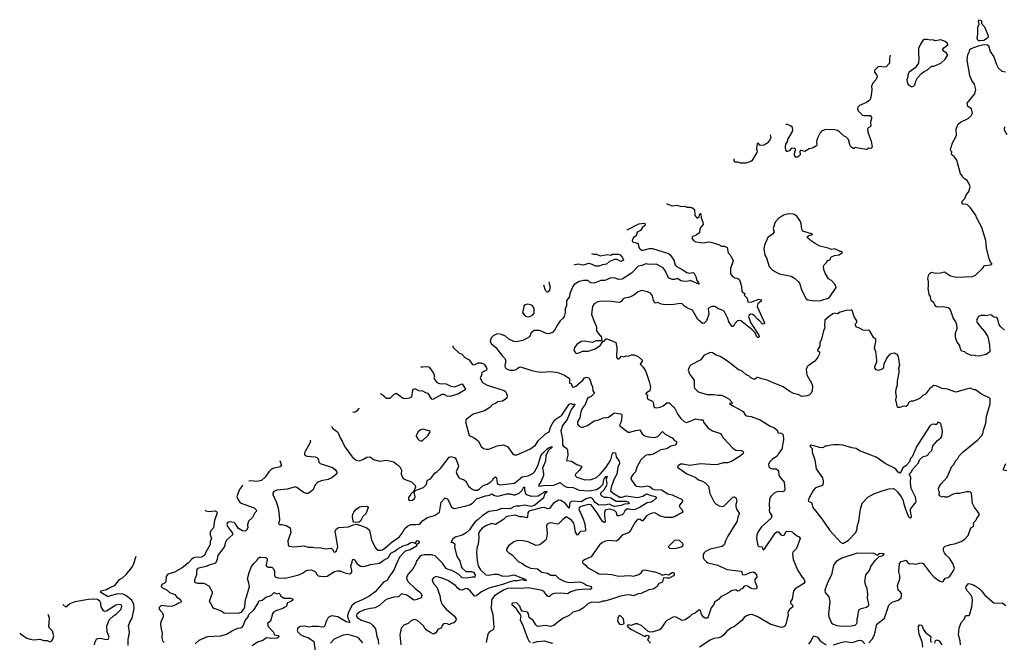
# Model space of a CAD drawing. Extents: x 2087054 to 2277909, y 548907 to 753496.
# Tile 342 of 444: x 2169829 to 2182814, y 718338 to 726547. Entities that reach past the tile are written whole.
import ezdxf

# ---------------------------------------------------------------- set-up
doc = ezdxf.new("R2010")
doc.units = 0

msp = doc.modelspace()

# ---------------------------------------------------------------- linework, layer by layer
at = {"layer": '0CON20XD'}
for points in [[(2182495, 726266), (2182479, 726269), (2182465, 726277), (2182455, 726300), (2182466, 726355), (2182466, 726446), (2182484, 726486), (2182474, 726526), (2182485, 726547), (2182507, 726537), (2182513, 726525), (2182512, 726495), (2182554, 726454), (2182596, 726345), (2182599, 726325), (2182594, 726305), (2182545, 726273), (2182495, 726266)], [(2181595, 725662), (2181615, 725670), (2181635, 725688), (2181649, 725735), (2181670, 725780), (2181723, 725837), (2181755, 725862), (2181799, 725885), (2181855, 725936), (2181885, 725936), (2181978, 725975), (2182035, 726027), (2182064, 726075), (2182064, 726085), (2182051, 726105), (2182008, 726138), (2182001, 726155), (2182015, 726174), (2182070, 726215), (2182070, 726225), (2182059, 726239), (2182035, 726260), (2181975, 726282), (2181905, 726269), (2181865, 726281), (2181835, 726277), (2181795, 726286), (2181755, 726287), (2181738, 726272), (2181707, 726223), (2181684, 726166), (2181682, 726105), (2181688, 726035), (2181681, 725975), (2181638, 725912), (2181560, 725855), (2181540, 725825), (2181540, 725795), (2181530, 725755), (2181537, 725705), (2181555, 725683), (2181595, 725662)], [(2182815, 722454), (2182769, 722495), (2182748, 722525), (2182728, 722598), (2182715, 722619), (2182675, 722626), (2182645, 722650), (2182626, 722656), (2182575, 722640), (2182555, 722647), (2182505, 722647), (2182475, 722632), (2182449, 722585), (2182455, 722552), (2182489, 722505), (2182554, 722434), (2182590, 722375), (2182599, 722349), (2182619, 722255), (2182622, 722168), (2182575, 722134), (2182482, 722112), (2182435, 722114), (2182405, 722123), (2182375, 722121), (2182312, 722152), (2182295, 722166), (2182250, 722175), (2182234, 722205), (2182226, 722246), (2182186, 722305), (2182171, 722355), (2182172, 722415), (2182191, 722475), (2182189, 722525), (2182175, 722562), (2182138, 722615), (2182105, 722720), (2182089, 722739), (2182074, 722746), (2182002, 722762), (2181937, 722757), (2181916, 722766), (2181896, 722786), (2181884, 722814), (2181851, 722845), (2181840, 722895), (2181822, 722925), (2181809, 723005), (2181816, 723035), (2181816, 723095), (2181804, 723135), (2181817, 723185), (2181840, 723210), (2181855, 723217), (2181905, 723203), (2181971, 723209), (2182025, 723222), (2182105, 723168), (2182184, 723154), (2182395, 723161), (2182435, 723180), (2182525, 723268), (2182554, 723306), (2182636, 723314), (2182652, 723325), (2182630, 723350), (2182614, 723396), (2182581, 723535), (2182572, 723635), (2182519, 723805), (2182455, 723922), (2182434, 723974), (2182367, 724067), (2182325, 724108), (2182266, 724116), (2182256, 724126), (2182260, 724155), (2182295, 724188), (2182311, 724235), (2182345, 724282), (2182364, 724345), (2182356, 724375), (2182326, 724425), (2182277, 724456), (2182264, 724485), (2182238, 724515), (2182187, 724695), (2182153, 724743), (2182122, 724765), (2182118, 724775), (2182120, 724805), (2182108, 724818), (2182104, 724835), (2182129, 724925), (2182166, 724984), (2182182, 725025), (2182177, 725105), (2182200, 725165), (2182236, 725194), (2182335, 725246), (2182375, 725280), (2182393, 725315), (2182383, 725373), (2182331, 725401), (2182322, 725445), (2182425, 725570), (2182439, 725625), (2182419, 725695), (2182386, 725745), (2182360, 725811), (2182326, 726015), (2182333, 726087), (2182351, 726119), (2182361, 726155), (2182375, 726168), (2182475, 726204), (2182525, 726216), (2182585, 726218), (2182606, 726205), (2182628, 726128), (2182676, 726055), (2182709, 725955), (2182733, 725913), (2182779, 725869), (2182828, 725858)], [(2181307, 726080), (2181298, 726045), (2181300, 725975), (2181295, 725968), (2181254, 725926), (2181225, 725919), (2181175, 725931), (2181150, 725925), (2181102, 725878), (2181103, 725855), (2181132, 725815), (2181136, 725794), (2181121, 725755), (2181083, 725715), (2181063, 725675), (2181067, 725617), (2181054, 725526), (2181043, 725495), (2181028, 725475), (2180996, 725454), (2180902, 725415), (2180883, 725395), (2180878, 725375), (2180888, 725345), (2180945, 725290), (2180965, 725283), (2181043, 725283), (2181062, 725262), (2181064, 725245), (2181051, 725195), (2181052, 725145), (2181045, 725134), (2181018, 725122), (2181011, 725105), (2181016, 725064), (2181060, 724945), (2181073, 724865), (2181055, 724847), (2181025, 724852), (2181011, 724839), (2180995, 724836), (2180865, 724859), (2180845, 724860), (2180835, 724850), (2180825, 724850), (2180805, 724862), (2180781, 724885), (2180758, 724968), (2180725, 725004), (2180703, 725013), (2180640, 725070), (2180614, 725084), (2180555, 725097), (2180505, 725093), (2180455, 725098), (2180405, 725079), (2180384, 725056), (2180344, 724975), (2180339, 724935), (2180343, 724895), (2180337, 724883), (2180285, 724854), (2180242, 724845), (2180185, 724808), (2180145, 724823), (2180125, 724822), (2180118, 724815), (2180120, 724765), (2180090, 724735), (2180065, 724732), (2180055, 724740), (2180046, 724766), (2180051, 724805), (2180062, 724825), (2180059, 724839), (2180045, 724850), (2180008, 724852), (2179975, 724819), (2179955, 724809), (2179945, 724811), (2179934, 724825), (2179928, 724865), (2179931, 724905), (2179954, 724935), (2179961, 724965), (2180018, 725065), (2180026, 725096), (2180020, 725125), (2179995, 725148), (2179955, 725164), (2179932, 725166)], [(2182817, 725133), (2182812, 725095), (2182848, 725035)], [(2179725, 725028), (2179734, 724995), (2179719, 724955), (2179685, 724919), (2179645, 724892), (2179595, 724890), (2179572, 724915), (2179556, 724916)], [(2179554, 724915), (2179546, 724845), (2179554, 724815), (2179552, 724795), (2179486, 724685), (2179472, 724675), (2179404, 724654), (2179335, 724653), (2179305, 724670), (2179265, 724670), (2179251, 724685), (2179250, 724712)], [(2178362, 724122), (2178365, 724120), (2178432, 724092), (2178495, 724103), (2178555, 724083), (2178594, 724086), (2178625, 724073), (2178675, 724076), (2178695, 724070), (2178727, 724045), (2178734, 723965), (2178765, 723928), (2178788, 723945), (2178795, 723980), (2178805, 723990), (2178810, 723985), (2178817, 723935), (2178839, 723879), (2178842, 723848), (2178797, 723795), (2178795, 723738), (2178748, 723705), (2178698, 723685), (2178693, 723667), (2178713, 723635), (2178745, 723619), (2178836, 723606), (2178915, 723616), (2178945, 723613), (2179045, 723584), (2179085, 723562), (2179125, 723560), (2179157, 723545), (2179172, 723472), (2179206, 723435), (2179238, 723368), (2179203, 723265), (2179202, 723195), (2179235, 723158), (2179260, 723145), (2179295, 723139), (2179320, 723115), (2179350, 723035), (2179353, 722963), (2179390, 722935), (2179383, 722913), (2179422, 722875), (2179432, 722822), (2179485, 722826), (2179575, 722861), (2179612, 722852), (2179609, 722835), (2179565, 722800), (2179556, 722765), (2179649, 722551), (2179643, 722537), (2179625, 722534), (2179590, 722570), (2179557, 722597), (2179515, 722648), (2179495, 722661), (2179465, 722662), (2179448, 722652), (2179440, 722635), (2179468, 722555), (2179578, 722388), (2179581, 722365), (2179575, 722357), (2179565, 722356), (2179548, 722365), (2179528, 722418), (2179489, 722459), (2179335, 722582), (2179294, 722576), (2179263, 722545), (2179245, 722510), (2179235, 722500), (2179225, 722500), (2179180, 722565), (2179168, 722608), (2179125, 722696), (2179105, 722713), (2179045, 722736), (2178995, 722764), (2178952, 722765), (2178921, 722749), (2178910, 722735), (2178918, 722662), (2178885, 722578), (2178856, 722544), (2178835, 722543), (2178774, 722594), (2178700, 722715), (2178635, 722743), (2178595, 722770), (2178565, 722800), (2178545, 722804), (2178425, 722786), (2178313, 722793), (2178275, 722801), (2178245, 722817), (2178215, 722808), (2178205, 722812), (2178189, 722845), (2178176, 722905), (2178149, 722939), (2178110, 722960), (2178035, 722974), (2177985, 722957), (2177926, 722914), (2177875, 722886), (2177803, 722877), (2177788, 722865), (2177761, 722829), (2177735, 722816), (2177635, 722833), (2177497, 722837), (2177455, 722826), (2177405, 722800), (2177384, 722765), (2177370, 722665), (2177398, 722589), (2177436, 722495), (2177436, 722446), (2177485, 722380), (2177498, 722378), (2177508, 722312), (2177425, 722312), (2177385, 722292), (2177275, 722309), (2177235, 722303), (2177177, 722263), (2177144, 722225), (2177138, 722185), (2177165, 722148), (2177175, 722144), (2177195, 722150), (2177252, 722178), (2177325, 722177), (2177420, 722205), (2177487, 722255), (2177517, 722303), (2177535, 722308), (2177565, 722340), (2177575, 722340), (2177690, 722290), (2177704, 722224), (2177699, 722095), (2177714, 722075), (2177725, 722073), (2177739, 722081), (2177765, 722112), (2177795, 722101), (2177825, 722114), (2177855, 722112), (2177895, 722126), (2177933, 722127), (2177986, 722106), (2178036, 722056), (2178038, 722045), (2178013, 722003), (2178052, 721965), (2178085, 721910), (2178130, 721775), (2178146, 721705), (2178138, 721655), (2178093, 721625), (2178088, 721615), (2178107, 721595), (2178104, 721565), (2178114, 721545), (2178165, 721522), (2178182, 721505), (2178192, 721442), (2178205, 721432), (2178225, 721430), (2178275, 721439), (2178313, 721455), (2178365, 721494), (2178395, 721496), (2178434, 721455), (2178458, 721438), (2178509, 721339), (2178548, 721288), (2178595, 721244), (2178625, 721236), (2178745, 721282), (2178805, 721269), (2178835, 721270), (2178842, 721265), (2178845, 721242), (2178910, 721160), (2178965, 721124), (2179071, 721091), (2179088, 721065), (2179104, 721035), (2179235, 720896), (2179273, 720873), (2179345, 720866), (2179368, 720855), (2179373, 720843), (2179369, 720825), (2179335, 720795), (2179215, 720722), (2179165, 720706), (2179105, 720704), (2179035, 720680), (2178995, 720678), (2178805, 720691), (2178665, 720669), (2178575, 720687), (2178545, 720687), (2178515, 720668), (2178502, 720655), (2178502, 720645), (2178625, 720557), (2178735, 720517), (2178780, 720480), (2178835, 720464), (2178865, 720445), (2178912, 720395), (2178931, 720301), (2178986, 720185), (2179015, 720159), (2179055, 720139), (2179095, 720130), (2179116, 720134), (2179235, 720253), (2179255, 720256), (2179279, 720239), (2179288, 720205), (2179274, 720155), (2179275, 720130), (2179284, 720094), (2179322, 720035), (2179303, 720007), (2179288, 719925), (2179250, 719875), (2179169, 719735), (2179139, 719675), (2179123, 719625), (2179095, 719600), (2178935, 719566), (2178874, 719536), (2178854, 719516), (2178842, 719495), (2178843, 719455), (2178850, 719435), (2178885, 719397), (2178905, 719384), (2179036, 719356), (2179156, 719296), (2179345, 719276), (2179354, 719264), (2179357, 719237), (2179367, 719227), (2179405, 719230), (2179463, 719257), (2179505, 719268), (2179525, 719252), (2179546, 719225), (2179551, 719195), (2179522, 719165), (2179520, 719155), (2179549, 719075), (2179546, 719044), (2179514, 719036), (2179475, 719049), (2179425, 719079), (2179395, 719083), (2179380, 719075), (2179362, 719045), (2179335, 719033), (2179315, 719017), (2179295, 719013), (2179275, 719028), (2179215, 719017), (2179165, 718980), (2179075, 718939), (2179045, 718900), (2178992, 718868), (2178984, 718836), (2178948, 718792), (2178907, 718673), (2178895, 718657), (2178870, 718655), (2178848, 718668), (2178820, 718710), (2178805, 718752), (2178795, 718763), (2178787, 718763), (2178740, 718725), (2178694, 718706), (2178662, 718675), (2178605, 718633), (2178565, 718623), (2178488, 718668), (2178455, 718674), (2178365, 718626), (2178345, 718606)], [(2180305, 722839), (2180395, 722844), (2180505, 722878), (2180597, 723015), (2180593, 723035), (2180575, 723062), (2180535, 723107), (2180495, 723132), (2180453, 723203), (2180434, 723255), (2180431, 723295), (2180436, 723315), (2180478, 723355), (2180480, 723375), (2180487, 723377), (2180495, 723370), (2180520, 723385), (2180520, 723405), (2180535, 723420), (2180575, 723438), (2180632, 723448), (2180680, 723475), (2180665, 723490), (2180645, 723490), (2180638, 723498), (2180575, 723527), (2180535, 723518), (2180490, 723535), (2180382, 723562), (2180318, 723595), (2180265, 723632), (2180224, 723665), (2180216, 723685), (2180237, 723703), (2180286, 723714), (2180285, 723720), (2180158, 723759), (2180144, 723785), (2180136, 723856), (2180126, 723885), (2180077, 723955), (2180060, 723970), (2180035, 723982), (2179965, 723986), (2179901, 723969), (2179836, 723924), (2179793, 723875), (2179766, 723795), (2179777, 723745), (2179755, 723720), (2179694, 723675), (2179649, 723575), (2179641, 723525), (2179654, 723444), (2179678, 723405), (2179714, 723294), (2179755, 723244), (2179844, 723194), (2180005, 723163), (2180049, 723139), (2180094, 723095), (2180111, 723071), (2180144, 722974), (2180200, 722865), (2180224, 722854), (2180305, 722839)], [(2177835, 723772), (2177839, 723775), (2177993, 723855), (2178065, 723863), (2178077, 723855), (2178074, 723835), (2178039, 723801), (2178017, 723765), (2177974, 723746), (2177960, 723695), (2177924, 723675), (2177904, 723634), (2177909, 723619), (2177975, 723600), (2177986, 723585), (2177992, 723545), (2178005, 723524), (2178025, 723509), (2178052, 723508), (2178135, 723530), (2178175, 723530), (2178383, 723464), (2178406, 723445), (2178455, 723375), (2178471, 723315), (2178485, 723295), (2178565, 723255), (2178625, 723214), (2178655, 723204), (2178705, 723212), (2178725, 723206), (2178745, 723160), (2178755, 723115), (2178789, 723065), (2178785, 723058), (2178685, 723103), (2178665, 723104), (2178625, 723095), (2178575, 723097), (2178549, 723105), (2178505, 723134), (2178465, 723119), (2178435, 723123), (2178384, 723144), (2178345, 723233), (2178315, 723275), (2178222, 723322), (2178132, 723321), (2178085, 723328), (2178035, 723307), (2177985, 723299), (2177895, 723206), (2177775, 723124), (2177725, 723123), (2177675, 723141), (2177615, 723139), (2177545, 723109), (2177491, 723109), (2177405, 723073), (2177358, 723079), (2177325, 723106), (2177265, 723109), (2177205, 723096), (2177143, 723057), (2177123, 723027), (2177082, 722935), (2177078, 722895), (2177042, 722838), (2177042, 722775), (2177022, 722735), (2177024, 722684), (2177011, 722635), (2176995, 722610), (2176956, 722575), (2176920, 722525), (2176881, 722451), (2176855, 722421), (2176805, 722406), (2176775, 722409), (2176685, 722447), (2176615, 722450), (2176575, 722418), (2176552, 722365), (2176465, 722316), (2176375, 722300), (2176344, 722304), (2176278, 722335), (2176234, 722374), (2176182, 722395), (2176135, 722404), (2176115, 722402), (2176073, 722377), (2176052, 722355), (2176037, 722325), (2176034, 722305), (2176050, 722275), (2176110, 722225), (2176195, 722112), (2176222, 722085), (2176240, 722055), (2176226, 721985), (2176233, 721963), (2176249, 721945), (2176294, 721924), (2176345, 721924), (2176375, 721933), (2176405, 721960), (2176435, 721971), (2176583, 721923), (2176665, 721904), (2176715, 721901), (2176835, 721907), (2176925, 721894), (2177015, 721860), (2177068, 721825), (2177078, 721805), (2177080, 721755), (2177095, 721750), (2177107, 721737), (2177120, 721705), (2177135, 721700), (2177165, 721714), (2177255, 721796), (2177276, 721825), (2177305, 721833), (2177333, 721823), (2177351, 721795), (2177364, 721744), (2177382, 721705), (2177389, 721655), (2177409, 721621), (2177365, 721579), (2177335, 721567), (2177319, 721551), (2177286, 721475), (2177245, 721422), (2177227, 721375), (2177216, 721295), (2177186, 721245), (2177184, 721215), (2177206, 721186), (2177235, 721172), (2177255, 721172), (2177315, 721196), (2177405, 721257), (2177465, 721273), (2177525, 721297), (2177595, 721307), (2177645, 721346), (2177675, 721361), (2177751, 721351), (2177767, 721345), (2177771, 721325), (2177762, 721245), (2177745, 721208), (2177745, 721192), (2177855, 721106), (2177875, 721106), (2177955, 721131), (2178005, 721137), (2178040, 721085), (2178075, 721058), (2178115, 721045), (2178195, 721038), (2178245, 721049), (2178306, 721116), (2178342, 721082), (2178435, 721034), (2178465, 720997), (2178490, 720985), (2178491, 720965), (2178471, 720935), (2178415, 720925), (2178365, 720890), (2178284, 720874), (2178185, 720818), (2178150, 720810), (2178111, 720809), (2178080, 720800), (2178021, 720745), (2177966, 720645), (2177949, 720585), (2177917, 720553), (2177892, 720515), (2177889, 720495), (2177900, 720470), (2177942, 720412), (2177965, 720394), (2178035, 720388), (2178105, 720402), (2178140, 720390), (2178175, 720359), (2178195, 720351), (2178295, 720346), (2178375, 720296), (2178435, 720284), (2178515, 720241), (2178560, 720225), (2178570, 720205), (2178570, 720195), (2178542, 720165), (2178527, 720135), (2178528, 720125), (2178566, 720086), (2178572, 720055), (2178562, 720045), (2178525, 720029), (2178475, 719995), (2178435, 719982), (2178343, 719983), (2178265, 720005), (2178215, 720038), (2178185, 720045), (2178135, 720028), (2178096, 720005), (2178045, 719939), (2178035, 719938), (2178005, 719960), (2177975, 719956), (2177945, 719923), (2177885, 719813), (2177858, 719782), (2177775, 719752), (2177718, 719685), (2177695, 719669), (2177595, 719681), (2177555, 719673), (2177515, 719654), (2177477, 719623), (2177367, 719465), (2177277, 719425), (2177253, 719407), (2177250, 719395), (2177257, 719385), (2177292, 719355), (2177317, 719325), (2177433, 719263), (2177465, 719239), (2177485, 719235), (2177525, 719241), (2177637, 719233), (2177725, 719209), (2177875, 719217), (2177925, 719211), (2177995, 719230), (2178023, 719255), (2178045, 719287), (2178065, 719291), (2178205, 719267), (2178266, 719245), (2178307, 719223), (2178345, 719234), (2178385, 719227), (2178435, 719260), (2178455, 719257), (2178461, 719245), (2178458, 719225), (2178450, 719215), (2178395, 719184), (2178365, 719181), (2178321, 719189), (2178306, 719134), (2178296, 719124), (2178256, 719114), (2178236, 719074), (2178185, 719036), (2178125, 719031), (2178025, 718980), (2177984, 718976), (2177925, 718951), (2177875, 718965), (2177825, 718960), (2177754, 718945), (2177645, 718909), (2177545, 718878), (2177515, 718879), (2177475, 718862), (2177375, 718866), (2177325, 718849), (2177265, 718790), (2177205, 718757), (2177125, 718734), (2177075, 718692), (2176995, 718656), (2176926, 718604), (2176875, 718557), (2176825, 718547), (2176765, 718559), (2176667, 718547), (2176655, 718550), (2176635, 718568), (2176599, 718625), (2176549, 718665), (2176538, 718715), (2176526, 718735), (2176455, 718747), (2176436, 718775), (2176425, 718812), (2176385, 718856), (2176330, 718855), (2176318, 718845), (2176320, 718835), (2176376, 718786), (2176395, 718747), (2176430, 718705), (2176437, 718685), (2176430, 718635), (2176462, 718558), (2176525, 718390), (2176542, 718355), (2176566, 718336)], [(2177369, 723463), (2177395, 723453), (2177435, 723456), (2177485, 723431), (2177575, 723450), (2177625, 723444), (2177645, 723456), (2177725, 723457), (2177747, 723445), (2177775, 723416), (2177793, 723385), (2177793, 723375), (2177755, 723357), (2177707, 723387), (2177673, 723387), (2177605, 723359), (2177566, 723324), (2177515, 723315), (2177465, 723295), (2177425, 723298), (2177355, 723329), (2177335, 723332), (2177255, 723312), (2177195, 723322), (2177136, 723308)], [(2176809, 723091), (2176812, 723065), (2176826, 723025), (2176815, 722982), (2176795, 722954), (2176785, 722953), (2176765, 722974), (2176741, 723045)], [(2176525, 722630), (2176555, 722633), (2176595, 722654), (2176615, 722678), (2176614, 722745), (2176585, 722780), (2176569, 722789), (2176525, 722794), (2176495, 722787), (2176478, 722772), (2176474, 722735), (2176460, 722695), (2176462, 722682), (2176481, 722655), (2176505, 722636), (2176525, 722630)], [(2181025, 718331), (2181070, 718380), (2181103, 718435), (2181131, 718575), (2181232, 718655), (2181291, 718825), (2181335, 718867), (2181415, 718893), (2181454, 718926), (2181459, 718945), (2181456, 718975), (2181445, 718997), (2181412, 719025), (2181406, 719085), (2181434, 719175), (2181434, 719215), (2181424, 719265), (2181433, 719375), (2181455, 719404), (2181487, 719413), (2181515, 719422), (2181540, 719385), (2181565, 719371), (2181605, 719377), (2181645, 719369), (2181715, 719387), (2181745, 719378), (2181834, 719254), (2181888, 719198), (2181965, 719142), (2181985, 719136), (2182009, 719141), (2182035, 719184), (2182075, 719194), (2182095, 719210), (2182141, 719275), (2182156, 719315), (2182137, 719377), (2182089, 719445), (2182041, 719491), (2182026, 719515), (2182014, 719545), (2182014, 719585), (2182035, 719603), (2182065, 719615), (2182105, 719628), (2182155, 719634), (2182243, 719665), (2182295, 719698), (2182338, 719745), (2182374, 719846), (2182412, 719868), (2182407, 719895), (2182410, 719915), (2182448, 719955), (2182452, 719975), (2182482, 720008), (2182482, 720035), (2182417, 720125), (2182396, 720166), (2182382, 720302), (2182370, 720315), (2182352, 720322), (2182315, 720322), (2182225, 720300), (2182175, 720300), (2182140, 720290), (2182065, 720252), (2182035, 720250), (2182015, 720258), (2181995, 720252), (2181965, 720268), (2181953, 720283), (2181958, 720315), (2181949, 720335), (2181948, 720365), (2181959, 720395), (2181981, 720425), (2182061, 720515), (2182123, 720655), (2182145, 720678), (2182173, 720735), (2182199, 720761), (2182218, 720795), (2182271, 720849), (2182464, 721005), (2182519, 721065), (2182530, 721085), (2182539, 721135), (2182569, 721225), (2182574, 721275), (2182577, 721313), (2182628, 721482), (2182626, 721546), (2182615, 721562), (2182515, 721608), (2182435, 721668), (2182415, 721668), (2182365, 721687), (2182346, 721686), (2182175, 721636), (2182065, 721676), (2181995, 721686), (2181915, 721720), (2181885, 721722), (2181829, 721681), (2181775, 721609), (2181740, 721590), (2181705, 721556), (2181640, 721525), (2181615, 721517), (2181585, 721519), (2181565, 721509), (2181551, 721495), (2181535, 721458), (2181515, 721448), (2181485, 721452), (2181435, 721432), (2181415, 721432), (2181405, 721440), (2181383, 721535), (2181391, 721575), (2181381, 721635), (2181386, 721676), (2181404, 721735), (2181406, 721785), (2181426, 721896), (2181428, 721935), (2181420, 721945), (2181434, 721996), (2181420, 722095), (2181410, 722125), (2181365, 722150), (2181302, 722138), (2181260, 722085), (2181260, 722075), (2181223, 722007), (2181219, 721965), (2181210, 721945), (2181155, 721922), (2181125, 721932), (2181108, 721955), (2181108, 721975), (2181132, 722035), (2181133, 722063), (2181119, 722169), (2181103, 722215), (2181120, 722305), (2181120, 722335), (2181095, 722350), (2181035, 722448), (2180953, 722453), (2180895, 722482), (2180862, 722492), (2180860, 722505), (2180850, 722515), (2180850, 722535), (2180868, 722555), (2180868, 722575), (2180835, 722630), (2180813, 722703), (2180795, 722717), (2180727, 722713), (2180650, 722690), (2180615, 722670), (2180575, 722677), (2180552, 722668), (2180502, 722635), (2180448, 722585), (2180443, 722505), (2180446, 722484), (2180428, 722445), (2180404, 722335), (2180383, 722285), (2180383, 722255), (2180376, 722234), (2180348, 722195), (2180352, 722185), (2180378, 722168), (2180378, 722142), (2180355, 722098), (2180317, 722045), (2180227, 721983), (2180215, 721970), (2180202, 721935), (2180211, 721865), (2180276, 721745), (2180284, 721715), (2180279, 721655), (2180266, 721624), (2180245, 721601), (2180215, 721587), (2180145, 721580), (2180105, 721600), (2180035, 721616), (2179985, 721644), (2179898, 721708), (2179755, 721761), (2179685, 721796), (2179615, 721810), (2179565, 721830), (2179555, 721830), (2179530, 721805), (2179505, 721806), (2179467, 721827), (2179445, 721849), (2179408, 721865), (2179355, 721911), (2179306, 721935), (2179165, 722045), (2179068, 722108), (2179013, 722125), (2178966, 722156), (2178945, 722158), (2178924, 722156), (2178850, 722120), (2178810, 722060), (2178685, 721998), (2178664, 721976), (2178646, 721925), (2178668, 721868), (2178724, 721795), (2178722, 721705), (2178728, 721688), (2178772, 721645), (2178788, 721635), (2178895, 721606), (2178986, 721606), (2179035, 721594), (2179085, 721594), (2179115, 721584), (2179179, 721549), (2179228, 721495), (2179225, 721490), (2179190, 721485), (2179233, 721455), (2179298, 721422), (2179371, 721381), (2179397, 721337), (2179413, 721323), (2179475, 721316), (2179595, 721272), (2179726, 721186), (2179785, 721164), (2179819, 721135), (2179833, 721093), (2179855, 721100), (2179875, 721096), (2179896, 721075), (2179901, 721005), (2179881, 720885), (2179836, 720825), (2179820, 720790), (2179755, 720754), (2179721, 720715), (2179706, 720685), (2179710, 720650), (2179728, 720635), (2179755, 720626), (2179803, 720623), (2179828, 720605), (2179836, 720595), (2179840, 720545), (2179848, 720525), (2179910, 720450), (2179920, 720355), (2179914, 720335), (2179885, 720322), (2179835, 720326), (2179805, 720318), (2179779, 720305), (2179751, 720279), (2179731, 720255), (2179716, 720224), (2179711, 720145), (2179717, 720105), (2179712, 720075), (2179717, 720055), (2179749, 720005), (2179741, 719975), (2179611, 719859), (2179573, 719805), (2179549, 719755), (2179544, 719705), (2179563, 719615), (2179575, 719602), (2179622, 719595), (2179635, 719558), (2179655, 719573), (2179793, 719775), (2179815, 719794), (2179835, 719794), (2179865, 719756), (2179895, 719746), (2179916, 719755), (2179933, 719795), (2179945, 719802), (2180005, 719799), (2180016, 719796), (2180033, 719775), (2180085, 719739), (2180109, 719729), (2180120, 719705), (2180074, 719575), (2180026, 719525), (2180021, 719509), (2180031, 719431), (2180089, 719285), (2180149, 719195), (2180176, 719165), (2180184, 719135), (2180168, 719112), (2180057, 719043), (2180032, 719015), (2180017, 718905), (2179993, 718875), (2179993, 718855), (2180019, 718825), (2180023, 718807), (2179979, 718771), (2179964, 718745), (2179959, 718725), (2179963, 718693), (2179948, 718652), (2179939, 718591), (2179924, 718555), (2179905, 718540), (2179875, 718533), (2179735, 718574), (2179555, 718676), (2179485, 718702), (2179455, 718699), (2179414, 718685), (2179384, 718665), (2179353, 718625), (2179325, 718601), (2179255, 718548), (2179208, 718522), (2179155, 718483), (2179116, 718434), (2179085, 718410), (2179047, 718395), (2178983, 718387), (2178935, 718365), (2178795, 718275)], [(2175539, 722247), (2175547, 722225), (2175622, 722155), (2175658, 722135), (2175701, 722091), (2175755, 722061), (2175795, 722004), (2175815, 721996), (2175829, 722001), (2175875, 722024), (2175913, 722023), (2175953, 722003), (2175982, 721965), (2175988, 721945), (2175984, 721926), (2175924, 721895), (2175917, 721875), (2175920, 721855), (2175902, 721825), (2175913, 721795), (2175934, 721765), (2175995, 721729), (2176217, 721657), (2176234, 721644), (2176250, 721620), (2176256, 721595), (2176251, 721555), (2176220, 721530), (2176195, 721516), (2176134, 721506), (2176095, 721482), (2176066, 721474), (2176030, 721435), (2175960, 721390), (2175808, 721345), (2175718, 721275), (2175710, 721245), (2175756, 721066), (2175822, 721035), (2175876, 720996), (2175915, 720919), (2175945, 720891), (2175985, 720882), (2176014, 720886), (2176125, 720928), (2176211, 720941), (2176266, 720915), (2176335, 720814), (2176355, 720808), (2176385, 720811), (2176557, 720883), (2176631, 720935), (2176666, 720995), (2176765, 721086), (2176810, 721111), (2176833, 721185), (2176879, 721261), (2176899, 721281), (2176977, 721333), (2177075, 721479), (2177096, 721484), (2177115, 721478), (2177148, 721478), (2177147, 721465), (2177113, 721425), (2177091, 721385), (2177050, 721275), (2176987, 721195), (2176964, 721126), (2176988, 721015), (2176989, 720939), (2176996, 720926), (2177045, 720893), (2177055, 720870), (2177057, 720803), (2177040, 720735), (2177106, 720726), (2177175, 720681), (2177238, 720658), (2177238, 720642), (2177209, 720601), (2177160, 720555), (2177156, 720535), (2177176, 720516), (2177281, 720481), (2177365, 720484), (2177435, 720511), (2177485, 720555), (2177565, 720645), (2177625, 720745), (2177648, 720832), (2177665, 720842), (2177685, 720835), (2177696, 720785), (2177735, 720725), (2177741, 720695), (2177718, 720645), (2177705, 720555), (2177667, 720495), (2177627, 720385), (2177622, 720335), (2177669, 720295), (2177745, 720252), (2177775, 720253), (2177825, 720269), (2177975, 720245), (2178045, 720266), (2178095, 720297), (2178155, 720272), (2178215, 720259), (2178225, 720245), (2178220, 720235), (2178180, 720200), (2178155, 720185), (2178105, 720175), (2178011, 720119), (2177945, 720088), (2177915, 720083), (2177865, 720095), (2177835, 720092), (2177809, 720071), (2177792, 720035), (2177775, 720017), (2177724, 720004), (2177706, 720006), (2177699, 720049), (2177675, 720075), (2177605, 720095), (2177564, 720086), (2177550, 720075), (2177541, 720049), (2177540, 720005), (2177551, 719935), (2177545, 719918), (2177535, 719917), (2177515, 719930), (2177445, 720043), (2177365, 720151), (2177326, 720154), (2177235, 720127), (2177209, 720111), (2177203, 720095), (2177261, 719965), (2177282, 719895), (2177290, 719831), (2177291, 719815), (2177285, 719803), (2177225, 719797), (2177213, 719787), (2177195, 719753), (2177185, 719748), (2177159, 719789), (2177147, 719875), (2177135, 719908), (2177105, 719946), (2177035, 719992), (2176986, 719954), (2176935, 719901), (2176915, 719896), (2176835, 719912), (2176813, 719907), (2176787, 719893), (2176778, 719872), (2176783, 719765), (2176771, 719695), (2176756, 719674), (2176689, 719621), (2176636, 719616), (2176535, 719661), (2176465, 719676), (2176395, 719678), (2176345, 719662), (2176275, 719610), (2176248, 719565), (2176248, 719548), (2176275, 719520), (2176329, 719485), (2176403, 719405), (2176449, 719379), (2176499, 719345), (2176565, 719317), (2176656, 719306), (2176715, 719262), (2176790, 719250), (2176835, 719223), (2176895, 719224), (2176937, 719177), (2177018, 719138), (2177075, 719128), (2177215, 719134), (2177265, 719119), (2177303, 719093), (2177364, 719074), (2177370, 719065), (2177371, 719055), (2177352, 719035), (2177285, 719039), (2177165, 719025), (2177095, 719001), (2177054, 718976), (2176965, 718986), (2176875, 718979), (2176836, 718964), (2176815, 718940), (2176805, 718936), (2176785, 718950), (2176745, 719001), (2176721, 719021), (2176628, 719038), (2176533, 719057), (2176435, 719045), (2176315, 719050), (2176264, 719045), (2176207, 719025), (2176145, 718987), (2176088, 718945), (2176062, 718915), (2176049, 718895), (2176050, 718835), (2176041, 718795), (2176067, 718703), (2176082, 718535), (2176078, 718512), (2176065, 718497), (2176031, 718479), (2176009, 718455), (2175998, 718425), (2175982, 718335)], [(2175120, 721969), (2175145, 721968), (2175205, 721974), (2175231, 721965), (2175286, 721885), (2175297, 721845), (2175292, 721825), (2175300, 721805), (2175332, 721765), (2175365, 721751), (2175455, 721745), (2175515, 721715), (2175565, 721705), (2175665, 721746), (2175707, 721673), (2175702, 721665), (2175615, 721615), (2175505, 721578), (2175465, 721585), (2175425, 721605), (2175395, 721607), (2175275, 721537), (2175262, 721545), (2175215, 721619), (2175185, 721626), (2175145, 721649), (2175093, 721653), (2175055, 721674), (2175035, 721676), (2175015, 721670), (2175008, 721662), (2174994, 721575), (2174986, 721564), (2174964, 721556), (2174915, 721547), (2174885, 721550), (2174795, 721620), (2174765, 721607), (2174708, 721552), (2174665, 721552), (2174605, 721606), (2174585, 721614)], [(2174301, 721426), (2174300, 721420), (2174272, 721385), (2174245, 721367), (2174225, 721370), (2174222, 721373)], [(2180685, 719642), (2180695, 719643), (2180757, 719683), (2180854, 719786), (2180873, 719835), (2180874, 719865), (2180896, 719934), (2180919, 720095), (2180936, 720155), (2180945, 720176), (2181015, 720250), (2181093, 720297), (2181215, 720338), (2181295, 720359), (2181355, 720364), (2181405, 720322), (2181455, 720257), (2181479, 720209), (2181483, 720175), (2181511, 720091), (2181552, 719992), (2181575, 719978), (2181585, 719980), (2181590, 719995), (2181576, 720065), (2181578, 720092), (2181614, 720145), (2181644, 720175), (2181650, 720195), (2181642, 720252), (2181626, 720285), (2181584, 720365), (2181577, 720445), (2181582, 720515), (2181564, 720544), (2181565, 720560), (2181588, 720585), (2181602, 720615), (2181682, 720705), (2181697, 720743), (2181745, 720788), (2181785, 720794), (2181805, 720807), (2181818, 720832), (2181857, 720865), (2181873, 720927), (2181932, 720998), (2181978, 721035), (2181988, 721055), (2182000, 721115), (2181990, 721175), (2181980, 721185), (2181980, 721215), (2181965, 721230), (2181935, 721240), (2181925, 721210), (2181895, 721208), (2181865, 721213), (2181837, 721195), (2181658, 720925), (2181598, 720785), (2181578, 720762), (2181562, 720715), (2181520, 720670), (2181475, 720640), (2181445, 720570), (2181435, 720568), (2181415, 720580), (2181385, 720620), (2181358, 720638), (2181244, 720694), (2181125, 720777), (2180905, 720863), (2180860, 720895), (2180805, 720900), (2180686, 720936), (2180635, 720940), (2180565, 720942), (2180525, 720938), (2180475, 720922), (2180448, 720922), (2180430, 720905), (2180415, 720901), (2180375, 720906), (2180318, 720925), (2180253, 720937), (2180255, 720920), (2180280, 720895), (2180278, 720845), (2180314, 720744), (2180334, 720625), (2180415, 720507), (2180426, 720465), (2180426, 720435), (2180414, 720406), (2180325, 720373), (2180295, 720340), (2180236, 720235), (2180229, 720199), (2180270, 720180), (2180280, 720150), (2180289, 720115), (2180406, 719965), (2180512, 719812), (2180655, 719660), (2180685, 719642)], [(2173940, 721186), (2173955, 721162), (2174026, 721106), (2174054, 721035), (2174081, 720991), (2174116, 720915), (2174214, 720784), (2174250, 720750), (2174265, 720739), (2174305, 720731), (2174352, 720748), (2174405, 720780), (2174445, 720782), (2174463, 720775), (2174495, 720747), (2174574, 720724), (2174665, 720737), (2174765, 720719), (2174796, 720686), (2174825, 720670), (2174840, 720650), (2174862, 720605), (2174861, 720555), (2174888, 720498), (2174912, 720482), (2174994, 720454), (2175042, 720405), (2175048, 720385), (2175028, 720332), (2174985, 720292), (2174957, 720245), (2174955, 720220), (2174975, 720208), (2175008, 720212), (2175037, 720235), (2175042, 720255), (2175030, 720315), (2175040, 720325), (2175042, 720338), (2175152, 720378), (2175188, 720415), (2175208, 720475), (2175248, 720495), (2175302, 720568), (2175335, 720589), (2175380, 720630), (2175491, 720779), (2175515, 720787), (2175570, 720770), (2175587, 720747), (2175608, 720685), (2175614, 720665), (2175611, 720645), (2175584, 720585), (2175594, 720555), (2175621, 720511), (2175635, 720499), (2175680, 720485), (2175707, 720467), (2175747, 720397), (2175795, 720355), (2175825, 720344), (2175865, 720343), (2175889, 720355), (2175940, 720405), (2175995, 720424), (2176045, 720456), (2176065, 720475), (2176083, 720507), (2176105, 720521), (2176118, 720508), (2176127, 720435), (2176135, 720424), (2176165, 720414), (2176355, 720435), (2176455, 720520), (2176535, 720532), (2176595, 720564), (2176620, 720585), (2176662, 720665), (2176701, 720795), (2176721, 720829), (2176743, 720845), (2176780, 720885), (2176810, 720905), (2176836, 720916), (2176856, 720916), (2176800, 720860), (2176768, 720795), (2176761, 720725), (2176722, 720635), (2176738, 720565), (2176737, 720535), (2176708, 720462), (2176671, 720405), (2176676, 720396), (2176735, 720405), (2176875, 720410), (2176955, 720444), (2177000, 720405), (2177045, 720382), (2177128, 720378), (2177205, 720343), (2177345, 720335), (2177435, 720352), (2177485, 720383), (2177525, 720421), (2177527, 720457), (2177537, 720495), (2177565, 720524), (2177575, 720527), (2177565, 720485), (2177573, 720433), (2177566, 720405), (2177534, 720345), (2177490, 720305), (2177490, 720290), (2177498, 720275), (2177535, 720253), (2177575, 720253), (2177625, 720243), (2177695, 720199), (2177825, 720200), (2177856, 720185), (2177866, 720164), (2177805, 720161), (2177763, 720143), (2177675, 720129), (2177646, 720135), (2177605, 720161), (2177545, 720145), (2177495, 720150), (2177465, 720144), (2177415, 720186), (2177383, 720233), (2177355, 720245), (2177300, 720230), (2177235, 720191), (2177115, 720197), (2177095, 720190), (2177086, 720175), (2177075, 720108), (2177022, 720172), (2176965, 720206), (2176935, 720211), (2176863, 720167), (2176815, 720101), (2176795, 720099), (2176745, 720113), (2176705, 720112), (2176544, 720066), (2176531, 720045), (2176527, 719993), (2176515, 719979), (2176465, 719991), (2176425, 719992), (2176365, 720012), (2176255, 719998), (2176245, 719994), (2176208, 719955), (2176105, 719890), (2176055, 719903), (2175985, 719879), (2175928, 719842), (2175887, 719795), (2175879, 719765), (2175886, 719725), (2175873, 719627), (2175863, 719595), (2175852, 719525), (2175862, 719415), (2175876, 719345), (2175905, 719291), (2175975, 719227), (2176015, 719221), (2176085, 719236), (2176135, 719238), (2176195, 719208), (2176285, 719212), (2176346, 719226), (2176475, 719180), (2176513, 719155), (2176505, 719147), (2176455, 719161), (2176395, 719150), (2176345, 719148), (2176295, 719137), (2176195, 719101), (2176015, 719050), (2175921, 719005), (2175885, 718975), (2175855, 718949), (2175826, 718946), (2175770, 719015), (2175735, 719041), (2175714, 719046), (2175665, 719027), (2175635, 719031), (2175605, 719051), (2175575, 719085), (2175475, 719151), (2175402, 719185), (2175315, 719206), (2175284, 719186), (2175270, 719165), (2175271, 719145), (2175288, 719115), (2175332, 719065), (2175370, 718955), (2175378, 718895), (2175402, 718835), (2175455, 718776), (2175560, 718685), (2175581, 718655), (2175584, 718635), (2175568, 718605), (2175555, 718594), (2175508, 718582), (2175495, 718570), (2175457, 718587), (2175420, 718580), (2175396, 718555), (2175392, 718528), (2175345, 718506), (2175317, 718463), (2175295, 718451), (2175275, 718449), (2175248, 718468), (2175195, 718497), (2175172, 718522), (2175156, 718555), (2175075, 718624), (2175035, 718638), (2174995, 718626), (2174950, 718585), (2174893, 718565), (2174860, 718525), (2174840, 718435), (2174855, 718305)], [(2175135, 720993), (2175215, 721068), (2175238, 721105), (2175240, 721115), (2175230, 721125), (2175145, 721149), (2175115, 721140), (2175085, 721112), (2175058, 721065), (2175058, 721055), (2175085, 721012), (2175115, 720993), (2175135, 720993)], [(2173661, 721001), (2173662, 720985), (2173652, 720955), (2173592, 720855), (2173584, 720835), (2173584, 720814), (2173595, 720802), (2173622, 720792), (2173725, 720782), (2173746, 720776), (2173764, 720755), (2173774, 720714), (2173790, 720695), (2173955, 720644), (2173990, 720615), (2174017, 720575), (2173995, 720544), (2173944, 720506), (2173895, 720486), (2173804, 720466), (2173755, 720445), (2173727, 720413), (2173696, 720344), (2173631, 720301), (2173605, 720299), (2173567, 720315), (2173485, 720378), (2173465, 720386), (2173355, 720356), (2173220, 720345), (2173182, 720328), (2173167, 720305), (2173166, 720285), (2173215, 720182), (2173237, 720105), (2173252, 720015), (2173254, 719946), (2173242, 719902), (2173255, 719889), (2173285, 719891), (2173345, 719878), (2173396, 719845), (2173406, 719785), (2173364, 719675), (2173370, 719625), (2173380, 719605), (2173445, 719598), (2173575, 719610), (2173635, 719592), (2173695, 719593), (2173735, 719584), (2173779, 719589), (2173865, 719572), (2173935, 719578), (2173949, 719569), (2173972, 719532), (2173985, 719526), (2174001, 719535), (2174024, 719595), (2173989, 719805), (2173999, 719825), (2174035, 719850), (2174165, 719860), (2174225, 719888), (2174275, 719894), (2174407, 719847), (2174444, 719815), (2174467, 719687), (2174516, 719586), (2174535, 719564), (2174555, 719554), (2174585, 719551), (2174615, 719558), (2174645, 719578), (2174744, 719666), (2174833, 719725), (2174873, 719775), (2174910, 719840), (2174941, 719869), (2174985, 719892), (2175051, 719889), (2175095, 719895), (2175113, 719907), (2175145, 719944), (2175205, 719982), (2175299, 720011), (2175365, 720054), (2175386, 720184), (2175435, 720236), (2175445, 720239), (2175468, 720228), (2175485, 720207), (2175518, 720128), (2175545, 720108), (2175565, 720102), (2175715, 720135), (2175775, 720155), (2175805, 720175), (2175855, 720229), (2175971, 720269), (2176024, 720276), (2176054, 720296), (2176091, 720271), (2176135, 720265), (2176255, 720295), (2176295, 720295), (2176341, 720281), (2176365, 720280), (2176415, 720305), (2176454, 720345), (2176476, 720386), (2176486, 720385), (2176484, 720345), (2176499, 720299), (2176523, 720283), (2176575, 720266), (2176665, 720268), (2176704, 720295), (2176728, 720302), (2176751, 720325), (2176779, 720325), (2176780, 720315), (2176749, 720291), (2176740, 720255), (2176726, 720235), (2176622, 720145), (2176575, 720129), (2176485, 720145), (2176425, 720131), (2176375, 720134), (2176352, 720128), (2176295, 720097), (2176185, 720100), (2176115, 720077), (2176016, 720064), (2175926, 720004), (2175875, 719955), (2175835, 719927), (2175805, 719885), (2175760, 719820), (2175718, 719782), (2175662, 719748), (2175572, 719725), (2175536, 719695), (2175514, 719655), (2175535, 719660), (2175566, 719635), (2175564, 719595), (2175589, 719485), (2175601, 719455), (2175632, 719412), (2175653, 719335), (2175663, 719315), (2175712, 719272), (2175785, 719273), (2175815, 719262), (2175836, 719225), (2175833, 719197), (2175795, 719196), (2175725, 719181), (2175665, 719189), (2175615, 719234), (2175527, 719285), (2175478, 719298), (2175455, 719312), (2175405, 719382), (2175307, 719477), (2175255, 719489), (2175165, 719491), (2175127, 719483), (2175105, 719469), (2175058, 719402), (2175051, 719375), (2175012, 719308), (2174952, 719235), (2174932, 719195), (2174935, 719165), (2174952, 719135), (2175045, 719048), (2175102, 719005), (2175118, 718985), (2175132, 718955), (2175123, 718925), (2175055, 718897), (2175025, 718893), (2174935, 718959), (2174865, 718978), (2174824, 718936), (2174765, 718932), (2174674, 718906), (2174643, 718887), (2174578, 718825), (2174515, 718790), (2174455, 718783), (2174375, 718764), (2174315, 718741), (2174275, 718708), (2174272, 718685), (2174280, 718665), (2174335, 718629), (2174455, 718588), (2174483, 718565), (2174522, 718515), (2174538, 718418), (2174558, 718365), (2174561, 718315)], [(2173261, 720735), (2173282, 720665), (2173265, 720653), (2173165, 720630), (2173143, 720617), (2173115, 720586), (2173067, 720513), (2173017, 720473), (2172955, 720458), (2172875, 720468), (2172850, 720462)], [(2182845, 720598), (2182803, 720605), (2182801, 720625), (2182836, 720695)], [(2172772, 720410), (2172765, 720403), (2172726, 720354), (2172699, 720285), (2172694, 720254), (2172705, 720223), (2172738, 720178), (2172920, 720110), (2172947, 720085), (2172950, 720065), (2172931, 720045), (2172897, 719985), (2172848, 719935), (2172833, 719885), (2172836, 719845), (2172822, 719818), (2172805, 719802), (2172767, 719807), (2172716, 719836), (2172669, 719905), (2172655, 719916), (2172595, 719927), (2172568, 719915), (2172562, 719895), (2172569, 719865), (2172636, 719775), (2172636, 719755), (2172555, 719684), (2172538, 719645), (2172529, 719601), (2172470, 719515), (2172442, 719485), (2172435, 719432), (2172414, 719386), (2172402, 719378), (2172335, 719361), (2172288, 719338), (2172185, 719316), (2172170, 719305), (2172162, 719275), (2172162, 719225), (2172132, 719155), (2172134, 719135), (2172147, 719125), (2172175, 719119), (2172255, 719118), (2172322, 719082), (2172366, 719005), (2172366, 718985), (2172328, 718875), (2172351, 718851), (2172370, 718800), (2172387, 718787), (2172475, 718756), (2172525, 718728), (2172705, 718721), (2172755, 718737), (2172784, 718775), (2172798, 718805), (2172806, 718904), (2172821, 718935), (2172858, 719075), (2172848, 719135), (2172832, 719175), (2172856, 719256), (2172887, 719335), (2172915, 719377), (2172956, 719415), (2172975, 719446), (2172995, 719458), (2173015, 719460), (2173070, 719455), (2173089, 719445), (2173094, 719425), (2173079, 719365), (2173081, 719345), (2173105, 719330), (2173155, 719326), (2173171, 719311), (2173189, 719279), (2173187, 719215), (2173208, 719195), (2173233, 719187), (2173336, 719184), (2173508, 719225), (2173565, 719252), (2173598, 719282), (2173625, 719290), (2173675, 719291), (2173696, 719285), (2173728, 719265), (2173750, 719225), (2173764, 719215), (2173835, 719204), (2173885, 719210), (2173980, 719270), (2174015, 719278), (2174055, 719279), (2174105, 719258), (2174175, 719242), (2174195, 719246), (2174208, 719262), (2174210, 719285), (2174194, 719345), (2174214, 719395), (2174216, 719425), (2174225, 719434), (2174245, 719426), (2174277, 719377), (2174325, 719343), (2174345, 719337), (2174385, 719341), (2174455, 719363), (2174575, 719380), (2174635, 719423), (2174688, 719452), (2174725, 719511), (2174775, 719539), (2174805, 719566), (2174885, 719611), (2174941, 719629), (2174988, 719655), (2175015, 719658), (2175048, 719642), (2175063, 719675), (2175075, 719680), (2175093, 719673), (2175097, 719657), (2175085, 719638), (2175060, 719630), (2175063, 719605), (2174980, 719555), (2174911, 719539), (2174839, 719461), (2174794, 719364), (2174761, 719289), (2174698, 719195), (2174679, 719155), (2174628, 719132), (2174515, 719002), (2174435, 718943), (2174335, 718892), (2174252, 718858), (2174215, 718825), (2174162, 718728), (2174150, 718685), (2174154, 718654), (2174181, 718605), (2174175, 718597), (2174135, 718609), (2174025, 718675), (2173946, 718686), (2173909, 718675), (2173893, 718657), (2173869, 718611), (2173854, 718556), (2173840, 718540), (2173815, 718536), (2173765, 718546), (2173685, 718548), (2173645, 718539), (2173581, 718551), (2173528, 718545), (2173498, 718525), (2173490, 718495), (2173496, 718475), (2173535, 718438), (2173583, 718415), (2173635, 718401), (2173708, 718348), (2173724, 718225)], [(2172273, 720079), (2172285, 720070), (2172325, 720063), (2172405, 720071), (2172424, 720064), (2172431, 720045), (2172397, 719945), (2172386, 719845), (2172351, 719809), (2172339, 719785), (2172339, 719755), (2172357, 719705), (2172341, 719665), (2172342, 719625), (2172283, 719527), (2172265, 719483), (2172225, 719459), (2172145, 719456), (2172120, 719450), (2172095, 719430), (2172056, 719384), (2171970, 719320), (2171869, 719261), (2171782, 719235), (2171761, 719205), (2171756, 719134), (2171735, 719112), (2171705, 719098), (2171697, 719085), (2171694, 719074), (2171713, 719055), (2171773, 719023), (2171805, 718996), (2171875, 718966), (2171900, 718931), (2171943, 718905), (2171959, 718875), (2171951, 718859), (2171925, 718853), (2171896, 718834), (2171846, 718814), (2171795, 718809), (2171705, 718823), (2171685, 718814), (2171670, 718795), (2171667, 718775), (2171703, 718735), (2171722, 718702), (2171722, 718675), (2171693, 718615), (2171686, 718584), (2171688, 718535), (2171709, 718455), (2171703, 718415), (2171708, 718368), (2171715, 718352), (2171735, 718335)], [(2174255, 719916), (2174235, 719921), (2174225, 719934), (2174217, 719995), (2174222, 720025), (2174235, 720054), (2174265, 720091), (2174315, 720123), (2174351, 720131), (2174375, 720128), (2174405, 720132), (2174415, 720128), (2174423, 720113), (2174395, 720032), (2174354, 719996), (2174325, 719935), (2174305, 719922), (2174255, 719916)], [(2178455, 719574), (2178508, 719582), (2178555, 719597), (2178573, 719607), (2178580, 719625), (2178568, 719645), (2178528, 719678), (2178485, 719686), (2178465, 719680), (2178380, 719595), (2178398, 719578), (2178455, 719574)], [(2180725, 718550), (2180795, 718554), (2180847, 718563), (2180868, 718585), (2180874, 718605), (2180872, 718645), (2180884, 718676), (2180894, 718766), (2180928, 718785), (2180995, 718799), (2181026, 718825), (2181028, 718845), (2181010, 718915), (2181013, 718973), (2181005, 719045), (2180986, 719085), (2180973, 719133), (2180989, 719225), (2181034, 719285), (2181055, 719335), (2181110, 719415), (2181165, 719468), (2181215, 719480), (2181230, 719505), (2181171, 719509), (2181157, 719503), (2181145, 719488), (2181135, 719486), (2181085, 719514), (2180945, 719508), (2180875, 719514), (2180672, 719448), (2180598, 719405), (2180563, 719355), (2180534, 719225), (2180491, 719145), (2180446, 719025), (2180451, 718995), (2180498, 718935), (2180514, 718875), (2180496, 718715), (2180500, 718675), (2180536, 718596), (2180557, 718577), (2180605, 718560), (2180645, 718554), (2180725, 718550)], [(2171261, 718295), (2171260, 718375), (2171279, 718465), (2171263, 718555), (2171283, 718603), (2171314, 718655), (2171337, 718783), (2171332, 718835), (2171309, 718895), (2171229, 718955), (2171195, 718970), (2171125, 718975), (2171021, 718949), (2170995, 718935), (2170912, 718985), (2170890, 719005), (2170903, 719017), (2170975, 719033), (2171025, 719066), (2171085, 719087), (2171143, 719167), (2171185, 719188), (2171235, 719231), (2171308, 719325), (2171329, 719365), (2171363, 719475)], [(2182236, 718305), (2182230, 718355), (2182209, 718435), (2182220, 718525), (2182245, 718600), (2182289, 718645), (2182304, 718685), (2182315, 718691), (2182345, 718689), (2182354, 718696), (2182386, 718806), (2182393, 718885), (2182388, 718928), (2182372, 718962), (2182326, 719015), (2182306, 719055), (2182310, 719075), (2182335, 719109), (2182350, 719115), (2182415, 719090), (2182483, 719045), (2182515, 719016), (2182559, 718959), (2182675, 718860), (2182705, 718852), (2182786, 718856), (2182835, 718824)], [(2172145, 718319), (2172195, 718367), (2172304, 718416), (2172475, 718422), (2172555, 718443), (2172631, 718489), (2172705, 718522), (2172745, 718529), (2172762, 718538), (2172781, 718565), (2172802, 718625), (2172841, 718675), (2172849, 718705), (2172919, 718771), (2172972, 718855), (2172983, 718885), (2173026, 718894), (2173075, 718934), (2173144, 718956), (2173185, 718994), (2173225, 718976), (2173245, 718987), (2173255, 718980), (2173274, 718944), (2173318, 718918), (2173405, 718921), (2173430, 718905), (2173432, 718895), (2173405, 718876), (2173361, 718859), (2173350, 718845), (2173352, 718818), (2173340, 718805), (2173325, 718802), (2173300, 718785), (2173205, 718754), (2173174, 718736), (2173161, 718715), (2173136, 718615), (2173096, 718585), (2173104, 718545), (2173175, 718471), (2173186, 718436), (2173238, 718428), (2173247, 718415), (2173244, 718405), (2173225, 718393), (2173155, 718386), (2173085, 718397), (2173035, 718361), (2172965, 718341), (2172895, 718293)], [(2170815, 718302), (2170825, 718345), (2170842, 718378), (2170855, 718388), (2170895, 718392), (2170965, 718374), (2170995, 718378), (2171010, 718405), (2170984, 718476), (2170976, 718556), (2171015, 718636), (2171066, 718685), (2171105, 718711), (2171166, 718775), (2171174, 718814), (2171165, 718832), (2171135, 718836), (2171095, 718826), (2170975, 718749), (2170945, 718744), (2170934, 718754), (2170903, 718805), (2170897, 718855), (2170885, 718881), (2170855, 718903), (2170808, 718908), (2170735, 718904), (2170555, 718871), (2170489, 718845), (2170455, 718812), (2170435, 718802), (2170399, 718835)], [(2169829, 718456), (2169841, 718451), (2169925, 718394), (2169965, 718379), (2170015, 718372), (2170095, 718380), (2170145, 718361), (2170191, 718361), (2170225, 718342), (2170248, 718352), (2170265, 718378), (2170279, 718425), (2170261, 718485), (2170222, 718525), (2170212, 718545), (2170222, 718655), (2170209, 718695), (2170203, 718705)], [(2177775, 718572), (2177800, 718585), (2177792, 718645), (2177755, 718682), (2177735, 718690), (2177718, 718655), (2177712, 718615), (2177740, 718575), (2177775, 718572)], [(2178345, 718606), (2178285, 718517), (2178265, 718500), (2178184, 718476), (2178145, 718473), (2178119, 718479), (2178034, 718554), (2177975, 718579), (2177945, 718580), (2177895, 718558), (2177855, 718568), (2177842, 718555), (2177852, 718535), (2177897, 718505), (2178065, 718420), (2178085, 718420), (2178095, 718430), (2178116, 718426), (2178128, 718405), (2178110, 718375), (2178112, 718365), (2178146, 718326)], [(2181741, 718275), (2181730, 718345), (2181693, 718445), (2181680, 718515), (2181682, 718548), (2181695, 718569), (2181725, 718565), (2181747, 718507), (2181774, 718465), (2181844, 718415), (2181840, 718375), (2181846, 718335)], [(2174355, 718329), (2174295, 718395), (2174278, 718405), (2174155, 718439), (2174095, 718433), (2173975, 718378), (2173926, 718325)], [(2176595, 718331), (2176655, 718347), (2176745, 718358), (2176855, 718324)], [(2180237, 718313), (2180264, 718346), (2180292, 718415), (2180305, 718424), (2180349, 718405), (2180386, 718355), (2180465, 718306)], [(2180562, 718305), (2180675, 718340), (2180725, 718346), (2180795, 718337), (2180837, 718343), (2180885, 718361), (2180915, 718364), (2180938, 718358), (2180975, 718316)], [(2181896, 718325), (2181905, 718362), (2181925, 718372), (2181956, 718356), (2181988, 718305)]]:
    msp.add_lwpolyline(points, dxfattribs=at)

doc.saveas('drawing.dxf')
